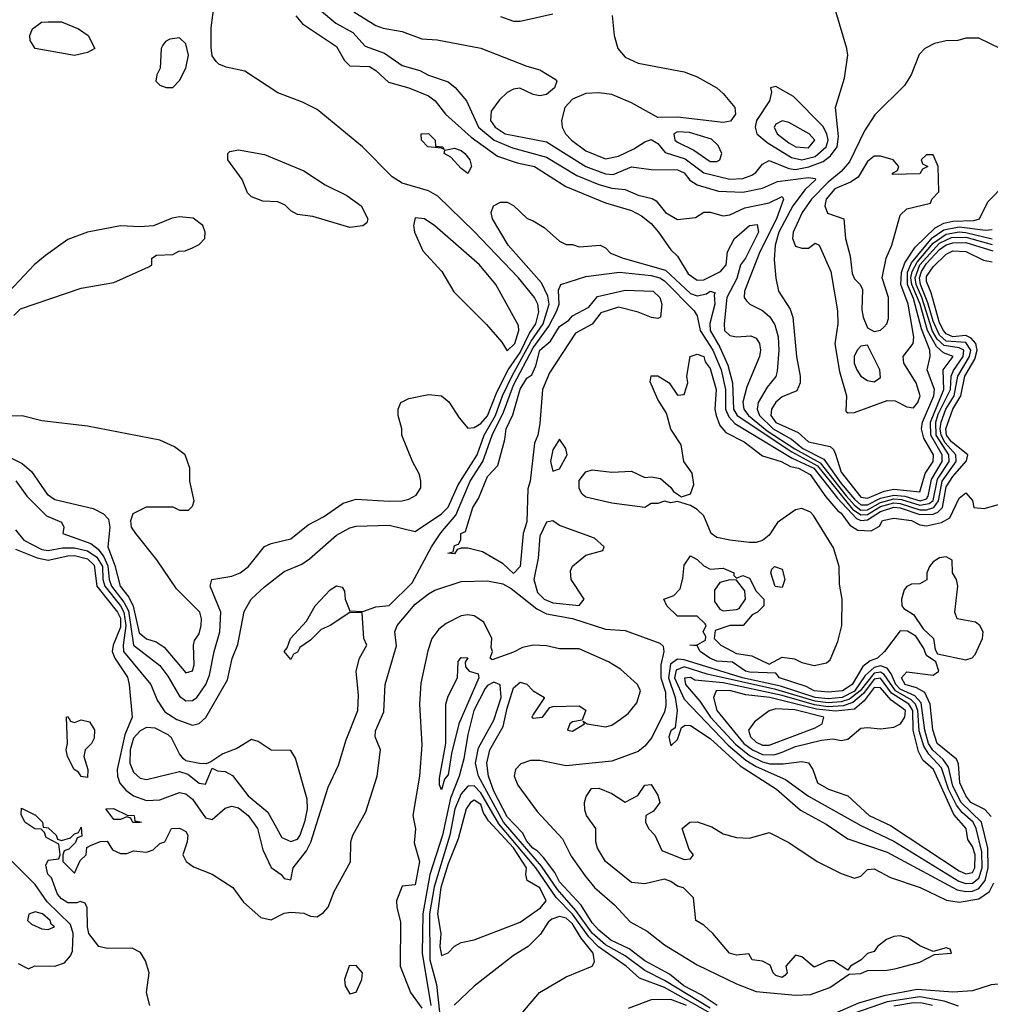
# Model space of a CAD drawing. Header units: inches. Extents: x 2380053 to 2584298, y 380219 to 546618.
# Tile 591 of 656: x 2514943 to 2517905, y 475754 to 478758. Entities that reach past the tile are written whole.
import ezdxf

# ---------------------------------------------------------------- set-up
doc = ezdxf.new("R2010")
doc.units = ezdxf.units.IN
doc.header["$MEASUREMENT"] = 0
doc.layers.add('C5417', color=7, linetype='Continuous')

msp = doc.modelspace()

# ---------------------------------------------------------------- linework, layer by layer
at = {"layer": 'C5417', "color": 2}
for points, elevation in [([(2514930.9, 477350.9), (2514964.5, 477304.5), (2515024, 477244), (2515070, 477224.7), (2515077.3, 477210), (2515074.8, 477190), (2515159.4, 477159.4), (2515182.5, 477142.5), (2515199.6, 477119.6), (2515211.9, 477091.9), (2515215.9, 477050), (2515223.3, 477030), (2515260.9, 476980.9), (2515274.7, 476954.8), (2515289.5, 476849.5), (2515370, 476787.2), (2515395.2, 476755.2), (2515430, 476694.4), (2515450, 476679.5), (2515470, 476680.3), (2515482.9, 476690), (2515510.9, 476730), (2515522.2, 476757.8), (2515536, 476830), (2515553.7, 476890), (2515556.4, 476950), (2515523.7, 477030), (2515528.7, 477050), (2515590, 477060.3), (2515616, 477070), (2515640.7, 477090), (2515689.7, 477150.3), (2515710, 477160.3), (2515770, 477174), (2515823.1, 477216.9), (2515870, 477241.3), (2515930, 477282.4), (2515970, 477295.5), (2516070, 477288.8), (2516110, 477290.4), (2516130, 477294.9), (2516152.7, 477307.3), (2516166.6, 477330), (2516166.6, 477350), (2516162.7, 477370), (2516141.2, 477410), (2516109, 477490), (2516108.7, 477510), (2516098, 477550), (2516098, 477570), (2516106, 477590), (2516130, 477602), (2516190, 477614.8), (2516230, 477610.6), (2516252.3, 477592.3), (2516283.4, 477543.4), (2516310, 477511.3), (2516330, 477513.4), (2516350, 477525.7), (2516370, 477549.1), (2516398.8, 477621.2), (2516433.2, 477690), (2516470, 477742.7), (2516498.3, 477801.7), (2516517.4, 477830), (2516527, 477867), (2516524.2, 477890), (2516513.7, 477910), (2516464.7, 477970), (2516330, 478111.6), (2516219.1, 478219.1), (2516190, 478235.6), (2516110, 478259.6), (2516078.9, 478278.9), (2515989.2, 478370), (2515850, 478483.6), (2515806.2, 478506.2), (2515730, 478534.5), (2515630, 478600.9), (2515572.9, 478612.9), (2515550, 478622), (2515542, 478630), (2515530, 478648), (2515526.8, 478673.2), (2515526.8, 478733.2), (2515537.2, 478810)], 14), ([(2516751.1, 478771.1), (2516757.3, 478710), (2516767.7, 478670), (2516790, 478644), (2516830, 478625.5), (2516970, 478598.8), (2517010, 478584), (2517070, 478550.4), (2517090, 478533), (2517124.9, 478490), (2517127.3, 478470), (2517112, 478448), (2517090, 478444.2), (2516950, 478460.9), (2516890, 478459.7), (2516810, 478504.5), (2516750, 478529.4), (2516710, 478535.1), (2516670, 478532.8), (2516630, 478515.1), (2516606.7, 478490), (2516596.4, 478450), (2516598.4, 478430), (2516608.4, 478410), (2516626.4, 478390), (2516670, 478357.4), (2516730, 478333.1), (2516770, 478341.7), (2516816.5, 478363.5), (2516850, 478385.3), (2516870, 478392), (2516890, 478380.4), (2516912.8, 478352.8), (2516973.6, 478333.6), (2517030, 478291.2), (2517110, 478271.5), (2517150, 478273.8), (2517176.6, 478283.4), (2517188.7, 478291.3), (2517210, 478317.3), (2517230, 478328.2), (2517290, 478303.5), (2517310, 478300.9), (2517351.4, 478308.6), (2517394.8, 478325.2), (2517417.3, 478342.7), (2517437.6, 478370), (2517441.8, 478401.8), (2517432.7, 478490), (2517460.1, 478579.9), (2517469.6, 478650), (2517467.3, 478670), (2517421.7, 478821.7)], 26), ([(2515863.7, 478783.7), (2515907, 478747), (2515959.1, 478719.1), (2515997.1, 478677.1), (2516055.6, 478655.6), (2516110, 478618.4), (2516163.4, 478603.4), (2516190, 478588.5), (2516250, 478568.5), (2516271.4, 478551.4), (2516306, 478510), (2516343.2, 478430), (2516390.7, 478390.7), (2516446.8, 478366.8), (2516550, 478338.6), (2516642.8, 478282.8), (2516710, 478255.2), (2516750, 478244.2), (2516790, 478239.5), (2516830, 478222.6), (2516872.5, 478212.5), (2516884.9, 478204.9), (2516913.4, 478170), (2516950, 478148.2), (2517005.2, 478154.8), (2517030, 478170.8), (2517050, 478170.7), (2517090, 478159.1), (2517110, 478163), (2517156, 478184), (2517230, 478199.6), (2517270, 478218.8), (2517273.7, 478210), (2517252.5, 478150), (2517201, 478050), (2517154.9, 477930), (2517154, 477910), (2517160.4, 477900.4), (2517170.5, 477890.5), (2517210, 477870.6), (2517231.5, 477851.5), (2517246.9, 477826.9), (2517257.3, 477790), (2517259.6, 477750), (2517254.8, 477685.2), (2517250.2, 477669.8), (2517223.7, 477636.3), (2517196.5, 477590), (2517193.2, 477570), (2517200.2, 477550), (2517241.6, 477510), (2517297.9, 477477.9), (2517332.2, 477450), (2517397.1, 477417.1), (2517450, 477343.1), (2517490, 477294.6), (2517510, 477277.5), (2517530, 477277.3), (2517570, 477298.5), (2517610, 477307.7), (2517644.1, 477304.1), (2517690.2, 477289.8), (2517710, 477296.3), (2517715.6, 477304.4), (2517725.1, 477354.9), (2517758, 477410), (2517757.6, 477430), (2517723.7, 477490), (2517721.8, 477530), (2517762.6, 477630), (2517760.4, 477690), (2517790.9, 477730), (2517762, 477742), (2517741, 477761), (2517713.4, 477810), (2517690.2, 477890.2), (2517664.9, 477950), (2517662.3, 477970), (2517666.5, 477990), (2517681.4, 478018.6), (2517730, 478075.7), (2517770, 478103.8), (2517810, 478110.5), (2517830, 478109), (2517910, 478089.6)], 18), ([(2515962, 478782), (2516030, 478740.5), (2516052.2, 478732.2), (2516110, 478722), (2516170, 478699.3), (2516216.4, 478696.4), (2516350, 478670.7), (2516490, 478616), (2516530, 478604.7), (2516576.9, 478576.9), (2516582, 478570), (2516574.8, 478550), (2516550, 478529.3), (2516530, 478526), (2516510, 478529.3), (2516469.1, 478549.1), (2516450, 478546), (2516430, 478536), (2516406.6, 478513.4), (2516381.6, 478478.4), (2516379.6, 478450), (2516393.7, 478430), (2516423.8, 478410), (2516550, 478385.2), (2516670, 478310.2), (2516730, 478288.2), (2516754.1, 478285.9), (2516810, 478308.7), (2516870, 478301.1), (2516950, 478300.2), (2516970, 478290.3), (2516988.2, 478268.2), (2517010, 478254.3), (2517075.2, 478235.2), (2517150, 478231.3), (2517210, 478243.6), (2517255.5, 478264.4), (2517350, 478276.9), (2517370, 478273), (2517370.9, 478269.1), (2517339.7, 478240.3), (2517302.2, 478190), (2517259.7, 478110), (2517248.1, 478070), (2517245.3, 478025.3), (2517250.6, 477969.4), (2517258.4, 477930), (2517294.4, 477874.4), (2517302.4, 477850), (2517313.4, 477730), (2517324.9, 477670), (2517324, 477650), (2517314, 477626), (2517270, 477607.6), (2517250, 477591.5), (2517236.9, 477570), (2517235.3, 477550), (2517250, 477528.8), (2517318.3, 477498.3), (2517350, 477470.5), (2517416.1, 477456.1), (2517426.6, 477446.6), (2517432.7, 477432.7), (2517450, 477377.1), (2517510, 477301.5), (2517530, 477298.2), (2517580.5, 477319.5), (2517610, 477325.3), (2517690, 477317), (2517706.4, 477373.6), (2517730.6, 477410), (2517731.3, 477430), (2517701.7, 477481.7), (2517694.8, 477510), (2517697.8, 477530), (2517731.9, 477610), (2517734, 477630), (2517712.1, 477690), (2517721.1, 477730), (2517720.3, 477750), (2517694.6, 477814.6), (2517670, 477907.6), (2517651.6, 477950), (2517652.5, 477987.5), (2517664.1, 478015.9), (2517727.4, 478092.6), (2517763.2, 478116.8), (2517810, 478125.5), (2517890, 478115.9), (2517910, 478118)], 22), ([(2516410, 478767.3), (2516450, 478753.4), (2516470, 478753.4), (2516570, 478776)], 26), ([(2515784.9, 478770), (2515805.3, 478745.3), (2515910, 478676.3), (2515934, 478634), (2515950, 478617.3), (2516010, 478615.3), (2516030, 478603), (2516067.8, 478567.7), (2516130, 478550.3), (2516190, 478526), (2516210.6, 478510), (2516242, 478470), (2516320, 478400), (2516401.1, 478341.1), (2516461.2, 478321.2), (2516514, 478310), (2516609, 478249), (2516730, 478199.5), (2516810, 478175.6), (2516840, 478160), (2516870, 478135.8), (2516892.4, 478110), (2516930, 478056), (2516950, 478036), (2516982.7, 477982.7), (2517010, 477963.1), (2517030, 477964.4), (2517081.3, 477990), (2517098.7, 478010), (2517102.7, 478050), (2517124, 478090), (2517170, 478130.3), (2517193.6, 478133.6), (2517196.9, 478110), (2517157.6, 478030), (2517142, 478010), (2517131.3, 477968.7), (2517101, 477910), (2517092.7, 477830), (2517094, 477810), (2517110, 477794), (2517130, 477790.6), (2517173.5, 477793.5), (2517190, 477786.8), (2517200.5, 477770), (2517203.8, 477750), (2517200.5, 477730), (2517161.8, 477638.2), (2517149.4, 477590.6), (2517153, 477570), (2517166.7, 477550), (2517224, 477504), (2517308.4, 477448.4), (2517385.8, 477405.8), (2517465.1, 477305.1), (2517490, 477276.5), (2517510, 477261.5), (2517530, 477262.1), (2517570, 477285.2), (2517610, 477295.9), (2517633.8, 477293.8), (2517690, 477276.4), (2517718.4, 477281.6), (2517730, 477291.5), (2517743.5, 477356.5), (2517778.9, 477410), (2517777.9, 477430), (2517739.7, 477490), (2517738.8, 477530), (2517746, 477554), (2517783.2, 477630), (2517785.8, 477670), (2517792.2, 477687.8), (2517822.3, 477730), (2517823.5, 477750), (2517810, 477757.2), (2517763.8, 477763.8), (2517742.9, 477782.9), (2517728, 477808), (2517695.7, 477910), (2517678, 477950), (2517675.2, 477970), (2517690, 478010.1), (2517750, 478076.2), (2517786.5, 478093.5), (2517830, 478094.7), (2517910, 478071.9)], 14), ([(2517970, 478653.2), (2517870, 478702), (2517830, 478702), (2517805.4, 478694.6), (2517770, 478694), (2517734.4, 478685.6), (2517704.7, 478670), (2517687.9, 478652.1), (2517662.8, 478590), (2517642.5, 478557.5), (2517552.5, 478467.5), (2517520.6, 478419.4), (2517475.2, 478324.8), (2517450, 478295.1), (2517410, 478262), (2517359.1, 478210), (2517330.3, 478170), (2517303.1, 478110), (2517301.3, 478090), (2517310, 478067.3), (2517330, 478060.7), (2517350, 478061), (2517370, 478076), (2517382, 478070), (2517418.4, 477990), (2517438.4, 477870), (2517439.1, 477830), (2517430.5, 477769.5), (2517444.6, 477684.6), (2517465.5, 477610), (2517463.5, 477563.5), (2517470, 477558), (2517490, 477559.1), (2517590, 477596.5), (2517614.7, 477594.7), (2517650, 477576.3), (2517670, 477574), (2517683.7, 477590), (2517691.1, 477610), (2517678.7, 477650), (2517640.9, 477710), (2517639, 477730), (2517669.5, 477770), (2517671, 477789), (2517653.9, 477890), (2517632, 477950), (2517633.4, 477986.6), (2517644.3, 478015.7), (2517675.9, 478064.1), (2517736.7, 478123.3), (2517763.2, 478136.8), (2517790, 478143.4), (2517854.7, 478145.3), (2517871.8, 478150), (2517897.7, 478202.3), (2517950, 478256.3)], 26), ([(2514930, 477201.6), (2514955.8, 477170), (2515010, 477141.7), (2515030, 477138.3), (2515073.3, 477146.7), (2515110, 477146.9), (2515150, 477137.7), (2515178, 477118), (2515195.2, 477090), (2515196.3, 477050), (2515202.2, 477030), (2515250, 476970.1), (2515260.6, 476950), (2515266.6, 476910), (2515258, 476850), (2515259.7, 476830), (2515342.8, 476730), (2515362, 476682), (2515386, 476646), (2515422.6, 476622.6), (2515470, 476606), (2515490, 476610.5), (2515511.2, 476628.8), (2515576.6, 476743.4), (2515591.5, 476808.5), (2515608.2, 476851.8), (2515627.7, 476952.3), (2515649, 476990), (2515690, 477027.3), (2515750, 477074.8), (2515803.2, 477096.8), (2515827.3, 477112.7), (2515910, 477184.9), (2515950, 477207.7), (2515970, 477213), (2516070, 477215.5), (2516150, 477196), (2516230, 477250.4), (2516250, 477270.5), (2516280.9, 477339.1), (2516339.2, 477430), (2516360.5, 477490), (2516394.7, 477550), (2516416.1, 477610), (2516446.1, 477673.9), (2516503.2, 477776.8), (2516539.9, 477830), (2516558.4, 477890), (2516554.7, 477914.7), (2516534.7, 477954.7), (2516433.3, 478070), (2516386, 478150), (2516381.2, 478170), (2516389, 478190), (2516410, 478201), (2516430, 478201), (2516450, 478191.3), (2516491.1, 478151.1), (2516510, 478144.7), (2516543.5, 478123.5), (2516590, 478082), (2516610, 478072), (2516630, 478072), (2516650, 478064.7), (2516714, 478070), (2516730, 478062), (2516745.5, 478045.5), (2516784.7, 478030), (2516913.8, 477993.8), (2516990, 477922.6), (2517010, 477915.5), (2517038.8, 477921.2), (2517050, 477930.2), (2517064.7, 477924.7), (2517061.6, 477918.4), (2517064.4, 477890), (2517048.8, 477831.2), (2517049.4, 477810), (2517079.1, 477759.1), (2517103.6, 477703.6), (2517117.7, 477650), (2517121.4, 477570), (2517132.7, 477550), (2517299, 477439), (2517377.1, 477397.1), (2517484.7, 477264.7), (2517510, 477246.8), (2517530, 477248), (2517570, 477273.1), (2517610, 477283.7), (2517630, 477282.1), (2517690, 477262.8), (2517710, 477262.3), (2517732.5, 477270), (2517746.2, 477290), (2517757.8, 477350), (2517800.5, 477410), (2517799.9, 477430), (2517767.2, 477467.2), (2517754.7, 477490), (2517751.7, 477510), (2517754.7, 477530), (2517769.5, 477570), (2517794.2, 477610), (2517805.6, 477670), (2517841.2, 477730), (2517844.9, 477750), (2517830, 477772.9), (2517770, 477777.6), (2517750, 477795.9), (2517730, 477837.8), (2517714.2, 477894.2), (2517691.4, 477950), (2517688.3, 477970), (2517694.3, 477990), (2517710, 478014.4), (2517750, 478056.4), (2517770, 478071.4), (2517790, 478077.4), (2517830, 478077.8), (2517912.4, 478052.4)], 10), ([(2514924.7, 477855.3), (2514944.7, 477875.3), (2515130, 477938.8), (2515230, 477956), (2515336.4, 478003.6), (2515346, 478010), (2515346, 478030), (2515360.4, 478039.6), (2515410, 478042), (2515428.4, 478051.6), (2515447.3, 478052.7), (2515470, 478062), (2515490, 478072), (2515508, 478090), (2515508.7, 478110), (2515502, 478130), (2515472.1, 478152.1), (2515430, 478156), (2515407.9, 478152.1), (2515351, 478129), (2515310, 478126), (2515250, 478129.3), (2515149.3, 478109.3), (2515090, 478087), (2515021.4, 478038.6), (2514987.3, 478010), (2514910.9, 477929.1)], 18), ([(2514930, 477142.4), (2514996.1, 477116.1), (2515030, 477109.1), (2515090, 477122.3), (2515110, 477122.7), (2515150, 477112.8), (2515170, 477093.6), (2515177.6, 477030), (2515241.3, 476950), (2515250, 476931.8), (2515250, 476904.5), (2515228, 476850), (2515225.2, 476830), (2515232.9, 476810), (2515272.1, 476752.1), (2515276.9, 476730), (2515285.8, 476630), (2515263.5, 476576.5), (2515239.7, 476470), (2515240.8, 476450), (2515248.5, 476428.5), (2515267.1, 476407.1), (2515290, 476390.2), (2515330, 476375.9), (2515370, 476377.7), (2515430, 476400.3), (2515450, 476396), (2515470, 476379.5), (2515510, 476323), (2515530, 476318), (2515570, 476352.7), (2515590, 476358.7), (2515610, 476353.1), (2515639.5, 476330), (2515668.9, 476290), (2515685.1, 476225.1), (2515710, 476170.8), (2515741, 476150), (2515750, 476138), (2515770, 476134), (2515777, 476170), (2515817.5, 476222.6), (2515831.3, 476248.7), (2515883.6, 476416.4), (2515916, 476484), (2515939, 476561), (2515974.7, 476650), (2515977, 476697), (2515969.4, 476770), (2515979.3, 476810), (2516002, 476850), (2515993.2, 476870), (2515988, 476948), (2515950, 476949), (2515890.4, 476909.6), (2515862.5, 476897.5), (2515830, 476865.2), (2515798, 476842), (2515790, 476828.7), (2515778, 476822), (2515770, 476806), (2515749.3, 476830.7), (2515759, 476841), (2515769, 476870), (2515817.5, 476922.5), (2515844.5, 476970), (2515890, 477018), (2515910, 477030.6), (2515926.4, 477026.4), (2515934.4, 477014.4), (2515936, 476990), (2515950, 476954), (2515990, 476952), (2516030, 476966.8), (2516070, 476971), (2516140.4, 477039.6), (2516199.8, 477150), (2516228.1, 477191.9), (2516273.6, 477246.4), (2516317.7, 477350), (2516355.6, 477410), (2516384.6, 477490), (2516419.4, 477560.6), (2516450, 477642.8), (2516510, 477757.1), (2516557.2, 477822.8), (2516581.8, 477870), (2516589, 477890), (2516586.8, 477933.2), (2516594.5, 477950), (2516670, 477974.6), (2516772.7, 477987.3), (2516870, 477978), (2516896, 477970), (2516910, 477961.1), (2517001.3, 477870), (2517010, 477854), (2517018.9, 477810), (2517058.3, 477750), (2517083.5, 477690), (2517096.2, 477630), (2517096.8, 477570), (2517106.3, 477546.3), (2517125.5, 477525.5), (2517300.5, 477420.5), (2517365.9, 477390), (2517438.4, 477298.4), (2517496.2, 477236.2), (2517510, 477230.5), (2517530, 477231.7), (2517570, 477257.8), (2517610, 477271), (2517630, 477269), (2517690, 477248.4), (2517730.4, 477249.6), (2517744.6, 477255.4), (2517758.8, 477270), (2517770, 477332.7), (2517790, 477363.8), (2517831.6, 477411.6), (2517836.3, 477430), (2517786.4, 477470), (2517771.3, 477490), (2517769, 477510), (2517789.9, 477570), (2517815.2, 477610), (2517827.1, 477670), (2517857.8, 477722.2), (2517864.4, 477750), (2517860.2, 477770), (2517846.8, 477786.8), (2517830, 477794.5), (2517790, 477790.7), (2517770, 477799.4), (2517762.1, 477810), (2517750, 477833), (2517724.3, 477924.3), (2517710, 477959), (2517710, 477974.4), (2517730, 478004.2), (2517770, 478042.7), (2517790, 478052.4), (2517830, 478051), (2517884.2, 478024.2), (2517910, 478019.5)], 6), ([(2517906.9, 476326.9), (2517888.3, 476348.3), (2517845.3, 476370), (2517830, 476389.7), (2517811.6, 476430), (2517807.9, 476487.9), (2517801.4, 476501.4), (2517742.8, 476550), (2517729, 476591), (2517721.4, 476670), (2517704.8, 476704.8), (2517679.7, 476719.7), (2517645.1, 476730), (2517634, 476750), (2517650, 476768), (2517730, 476758), (2517748, 476770), (2517739, 476799), (2517710, 476818), (2517701.2, 476841.2), (2517677, 476877), (2517652.5, 476892.5), (2517630, 476893.2), (2517582, 476830), (2517560.5, 476810), (2517537.8, 476802.2), (2517515.6, 476784.4), (2517483.6, 476730), (2517453.7, 476710), (2517410, 476706), (2517367.3, 476710), (2517343.1, 476723.1), (2517261.2, 476750), (2517250, 476764), (2517170, 476767.1), (2517158, 476770), (2517118, 476798), (2517070, 476801.3), (2517049.3, 476810), (2517019, 476830), (2517010, 476848), (2516988, 476850), (2517010, 476851), (2517035.3, 476864.7), (2517036.4, 476876.4), (2517028.7, 476890), (2517038, 476910), (2517034.6, 476914.6), (2517010, 476938), (2516950, 476938), (2516918, 476970), (2516908, 476990), (2516939.3, 477000.7), (2516958.6, 477021.4), (2516966.8, 477053.2), (2516970, 477094), (2516990, 477122), (2517010, 477111.3), (2517030, 477091.3), (2517050, 477082), (2517090, 477084.7), (2517122, 477070), (2517122, 477062), (2517130, 477054), (2517150, 477062), (2517170, 477054), (2517190, 477014), (2517214, 476990), (2517214, 476970), (2517194, 476950), (2517178, 476942), (2517150.7, 476909.3), (2517110, 476909.3), (2517065.4, 476894.6), (2517062, 476870), (2517082, 476850), (2517130, 476824.7), (2517177.1, 476817.1), (2517230, 476791.3), (2517270, 476813.4), (2517307.5, 476807.5), (2517330, 476796.3), (2517367.7, 476787.7), (2517404.5, 476795.5), (2517415.6, 476804.4), (2517439.1, 476860.9), (2517451.8, 476910), (2517452.3, 476990), (2517444.5, 477035.5), (2517443.7, 477090), (2517426.6, 477146.6), (2517365.1, 477245.1), (2517355.9, 477255.9), (2517330, 477266.6), (2517310, 477262.7), (2517255.8, 477224.2), (2517230, 477185.2), (2517210, 477169.3), (2517190, 477162.7), (2517170, 477162.7), (2517110, 477169.6), (2517070, 477178.4), (2517052.7, 477190), (2517030, 477244), (2517010, 477264), (2516990, 477275.3), (2516950, 477288), (2516930, 477284), (2516910, 477288.7), (2516890, 477282), (2516870, 477282), (2516850, 477269.2), (2516750, 477282.7), (2516670, 477301.2), (2516659, 477310), (2516650, 477328), (2516650, 477352), (2516670, 477378), (2516690, 477384.7), (2516750, 477377.3), (2516810, 477381), (2516850, 477361), (2516870, 477362.8), (2516898, 477358), (2516930, 477331), (2516938, 477318), (2516962, 477302), (2516990, 477311.3), (2517000.2, 477339.8), (2516994.5, 477374.5), (2516969.3, 477410), (2516961.2, 477461.2), (2516930, 477508.7), (2516917, 477557), (2516890, 477599), (2516866.6, 477653.4), (2516870, 477671.3), (2516890, 477671), (2516924.7, 477650), (2516950, 477612), (2516970, 477614), (2516982, 477650), (2516979, 477670), (2516989.3, 477730.7), (2517010, 477738), (2517030, 477730.6), (2517034.6, 477714.6), (2517050, 477694), (2517068.2, 477630), (2517063.8, 477570), (2517068, 477550), (2517079.5, 477519.5), (2517098, 477498), (2517154, 477470), (2517210, 477427.3), (2517266, 477410), (2517294.9, 477394.9), (2517319.1, 477390), (2517355.3, 477370), (2517402.6, 477302.6), (2517439.3, 477259.3), (2517450, 477252.7), (2517475.8, 477215.8), (2517500.8, 477200.8), (2517541.2, 477198.8), (2517566.9, 477213.1), (2517575.3, 477230), (2517610, 477237.3), (2517664.7, 477230), (2517690, 477216.4), (2517710, 477213.4), (2517756, 477224), (2517781.7, 477238.3), (2517810, 477298), (2517830, 477314), (2517850.9, 477290.9), (2517854, 477270), (2517886.4, 477266.4), (2517930, 477278.8)], 2), ([(2514910, 477424.4), (2514950, 477404.4), (2514979.1, 477379.1), (2515026.7, 477310), (2515050, 477294), (2515166.4, 477266.4), (2515198, 477250), (2515214, 477234), (2515217.3, 477210), (2515211.8, 477150), (2515233.1, 477093.1), (2515249.4, 477030), (2515275.9, 476995.9), (2515288.9, 476968.9), (2515306.9, 476886.9), (2515330, 476868.9), (2515359.6, 476859.6), (2515383.4, 476843.4), (2515450, 476764.9), (2515470, 476771.3), (2515475.6, 476790), (2515472.7, 476850), (2515476, 476864), (2515490, 476884.7), (2515497, 476910), (2515498, 476930), (2515492, 476950), (2515421.6, 477021.6), (2515360.9, 477110), (2515297.2, 477190), (2515284, 477210), (2515282, 477230), (2515288.9, 477251.1), (2515330, 477272), (2515410, 477272), (2515430, 477262), (2515458, 477262), (2515470, 477274), (2515475.3, 477290), (2515462, 477350), (2515462, 477390), (2515448, 477430), (2515414.8, 477454.8), (2515370, 477475.1), (2515150, 477518), (2515010, 477534), (2514950, 477549), (2514890, 477548.7)], 18), ([(2515339.5, 475750), (2515329.6, 475790), (2515338, 475850), (2515326.6, 475886.6), (2515311.6, 475911.6), (2515285.6, 475925.6), (2515210, 475923.7), (2515184, 475930), (2515154, 475970), (2515149.6, 475990.4), (2515148.7, 476048.7), (2515142, 476062), (2515127.3, 476067.3), (2515116.9, 476063.1), (2515090, 476063.7), (2515070, 476076), (2515058, 476090), (2515039.5, 476139.5), (2515028.9, 476151.1), (2515022, 476178), (2515030, 476194), (2515062, 476198), (2515066, 476210), (2515062, 476242), (2515023.1, 476263.1), (2515018, 476278), (2515008.4, 476288.4), (2514989.3, 476289.3), (2514958, 476310), (2514947.3, 476332.7), (2514948, 476352), (2514991, 476331), (2515012, 476310), (2515014, 476294), (2515030, 476292), (2515054, 476270), (2515058, 476258), (2515070, 476254), (2515098, 476262), (2515110, 476274), (2515122, 476278), (2515130, 476294), (2515132.7, 476267.3), (2515118, 476262), (2515112.7, 476247.3), (2515092.7, 476227.3), (2515078, 476222), (2515074, 476210), (2515074, 476190), (2515110, 476154), (2515127.3, 476192.7), (2515146, 476210), (2515147.3, 476232.7), (2515160.4, 476239.6), (2515188.9, 476251.1), (2515210, 476252), (2515225.4, 476225.4), (2515250, 476214), (2515270, 476214), (2515290, 476222), (2515330, 476218), (2515350, 476224.7), (2515370, 476244.7), (2515386, 476250), (2515406, 476290), (2515430, 476290.8), (2515450, 476281), (2515455.5, 476270), (2515454, 476250), (2515441, 476210), (2515451, 476190), (2515473.2, 476173.2), (2515530, 476150.5), (2515593.4, 476110), (2515626, 476066), (2515678.3, 476018.3), (2515710, 476011.8), (2515750, 476032), (2515770, 476035.3), (2515810, 476032.4), (2515830, 476023), (2515850, 476020.7), (2515870, 476034), (2515883.7, 476050), (2515902, 476098), (2515951.9, 476188.1), (2515953.2, 476250), (2515959.3, 476270), (2515999.3, 476340.7), (2516034, 476450), (2516043.7, 476530), (2516028, 476570), (2516028.7, 476588.7), (2516053.8, 476646.2), (2516058, 476730), (2516092.3, 476847.7), (2516088, 476890), (2516095.1, 476910), (2516150, 476974.9), (2516190, 477006.7), (2516210, 477017), (2516290, 477043.8), (2516370, 477046.4), (2516417.1, 477037.1), (2516442.8, 477022.8), (2516520.5, 476960.5), (2516550, 476944.9), (2516630, 476931.2), (2516730, 476898.9), (2516790, 476894.6), (2516896.2, 476856.2), (2516906.6, 476846.6), (2516908.8, 476830), (2516898.9, 476790), (2516899, 476750), (2516913.4, 476706.6), (2516914.6, 476665.4), (2516910, 476646.6), (2516872.2, 476567.8), (2516850, 476541.3), (2516830, 476525.6), (2516750, 476495.8), (2516610, 476481.1), (2516530, 476497.7), (2516502, 476498), (2516472.3, 476487.7), (2516455.3, 476470), (2516451.6, 476450), (2516462.4, 476422.4), (2516522, 476342), (2516598.9, 476258.9), (2516625.7, 476205.7), (2516666.9, 476146.9), (2516697.1, 476110), (2516757.5, 476057.5), (2516805.4, 476005.4), (2516857.4, 475977.4), (2516910, 475934.9), (2517010, 475874), (2517130, 475816.4), (2517190, 475792.7), (2517310, 475781.6), (2517356.3, 475783.7), (2517415.1, 475804.9), (2517474, 475846), (2517510, 475847.7), (2517530, 475857.3), (2517590, 475858), (2517617.2, 475862.8), (2517690, 475882), (2517734, 475906), (2517786, 475910), (2517782, 475922), (2517770, 475926), (2517730, 475915.3), (2517690, 475932.7), (2517655.3, 475955.3), (2517630, 475962.4), (2517610, 475960.7), (2517588.3, 475951.7), (2517561, 475930), (2517550, 475915.3), (2517530, 475908.7), (2517510.7, 475889.3), (2517478, 475870), (2517470, 475858), (2517426, 475886), (2517410, 475886.6), (2517366.8, 475866.8), (2517330, 475899), (2517310, 475904), (2517281, 475870), (2517284.7, 475850), (2517278, 475842), (2517270, 475835.3), (2517250, 475842), (2517242, 475850), (2517233.2, 475873.2), (2517210, 475885.2), (2517178, 475890), (2517168, 475908), (2517130, 475904), (2517108.7, 475910), (2517058, 475970), (2517030, 475995.3), (2517006, 476010), (2516999, 476079), (2516968.9, 476108.9), (2516950, 476114), (2516930, 476128.7), (2516910, 476135.3), (2516850, 476121.2), (2516810, 476126), (2516730, 476189.2), (2516706, 476230), (2516701.2, 476250), (2516701.2, 476290), (2516672.7, 476330), (2516667.2, 476347.2), (2516666.6, 476370), (2516671.9, 476388.1), (2516687.6, 476412.4), (2516710, 476413), (2516750, 476397.3), (2516790, 476371), (2516829.2, 476390.8), (2516850, 476422), (2516870, 476424.7), (2516890, 476392), (2516896, 476370), (2516876.9, 476343.1), (2516854, 476330), (2516852, 476310), (2516862, 476290), (2516881, 476270), (2516902.8, 476222.8), (2516970, 476196), (2516990, 476198), (2516999, 476210), (2516986, 476226), (2516964, 476290), (2516988, 476310), (2517010, 476310.6), (2517055.3, 476295.3), (2517090, 476274), (2517130, 476262.8), (2517170, 476261), (2517230, 476278), (2517290, 476247.3), (2517376, 476190), (2517450, 476153.4), (2517490, 476138.8), (2517510, 476144.7), (2517530, 476164.7), (2517550, 476166.8), (2517600.5, 476140.5), (2517691, 476110), (2517771.3, 476071.3), (2517810, 476065.7), (2517870, 476075.9), (2517901.8, 476098.2), (2517915.9, 476124.1)], 2), ([(2517071.6, 475750), (2517022.6, 475782.6), (2516969.8, 475810), (2516925.5, 475845.5), (2516850, 475886.3), (2516802.9, 475922.9), (2516747.2, 475950), (2516710, 475980.4), (2516690, 476002.7), (2516656.1, 476056.1), (2516590, 476128), (2516576.3, 476156.3), (2516541.7, 476201.7), (2516522.3, 476222.3), (2516508.5, 476230), (2516490, 476251.3), (2516477.4, 476277.4), (2516430, 476326.2), (2516390, 476404), (2516373.1, 476450), (2516368.1, 476490), (2516377.6, 476530), (2516418.5, 476601.5), (2516430, 476657.3), (2516450, 476719.1), (2516470, 476737.1), (2516490, 476730.7), (2516510, 476710.8), (2516544.7, 476690), (2516510, 476638), (2516506, 476630), (2516510, 476626.8), (2516538, 476630), (2516560.9, 476659.1), (2516570, 476662.8), (2516650, 476664.7), (2516670, 476651.3), (2516659.6, 476620.4), (2516630, 476615.3), (2516622, 476610), (2516614, 476590), (2516630, 476587.7), (2516666, 476610), (2516662, 476618), (2516674, 476610), (2516730, 476600.4), (2516750, 476606), (2516776.4, 476623.6), (2516799.3, 476640.7), (2516826.3, 476673.7), (2516836.9, 476710), (2516828.3, 476730), (2516776.1, 476776.1), (2516739.2, 476799.2), (2516650, 476838.7), (2516590, 476838), (2516550, 476847.6), (2516510, 476849.8), (2516477.3, 476842.7), (2516450, 476828.2), (2516384.7, 476804.7), (2516378, 476810), (2516386, 476830), (2516382, 476842), (2516384, 476870), (2516359.3, 476919.3), (2516330, 476939.5), (2516310, 476942.4), (2516290, 476939.6), (2516244.4, 476915.6), (2516221.6, 476898.4), (2516200.3, 476870), (2516187.8, 476832.2), (2516166.5, 476733.5), (2516163.2, 476670), (2516170, 476546), (2516163.2, 476450), (2516142, 476330), (2516150.9, 476289.1), (2516146.4, 476246.4), (2516162.8, 476190), (2516150, 476118), (2516110, 476114), (2516093, 476070), (2516093.4, 476050), (2516104.4, 476004.4), (2516103.8, 475870), (2516135.5, 475790), (2516170, 475741.6)], 2), ([(2517050, 475742.1), (2516910, 475826.7), (2516850, 475856.7), (2516790, 475901.4), (2516730, 475935), (2516690, 475971.2), (2516640.3, 476040.3), (2516584.1, 476104.1), (2516535.4, 476175.4), (2516419.2, 476310), (2516342.4, 476450), (2516334, 476490), (2516343.3, 476536.7), (2516390, 476621.3), (2516412.4, 476690), (2516408.7, 476728.7), (2516390, 476736.5), (2516370, 476726.2), (2516362.7, 476717.3), (2516328.8, 476650), (2516310, 476577.2), (2516297.6, 476502.4), (2516283.5, 476450), (2516257.3, 476382.7), (2516233.3, 476270), (2516194.8, 476150), (2516173.1, 476030), (2516171.2, 475910), (2516197.2, 475750)], 6), ([(2517060.8, 475720.8), (2516910, 475804.7), (2516833.9, 475833.9), (2516793.1, 475870), (2516709.2, 475929.1), (2516679.5, 475959.5), (2516630, 476028.6), (2516579.9, 476079.9), (2516517.7, 476170), (2516404.4, 476304.4), (2516350, 476399.5), (2516330, 476420.3), (2516310, 476419.1), (2516290, 476396.4), (2516270.8, 476350), (2516255.6, 476270), (2516207.3, 476112.7), (2516193.3, 476030), (2516194.4, 475890), (2516214.6, 475814.6), (2516224, 475730)], 10), ([(2514938, 475878), (2514970, 475862), (2514988.7, 475871.3), (2515050, 475870.7), (2515079.5, 475880.5), (2515098, 475902), (2515103.6, 475916.4), (2515105.5, 475970), (2515097.6, 475997.6), (2515026.2, 476066.2), (2514990, 476119.1), (2514914.9, 476194.9)], 6), ([(2516478, 475730), (2516529.3, 475790), (2516610, 475837.3), (2516689.4, 475870.6), (2516696.9, 475883.1), (2516693.1, 475910), (2516655.8, 475955.8), (2516630, 475999.3), (2516610, 476017.1), (2516590, 476022), (2516566.2, 476013.8), (2516555.8, 476004.2), (2516531.8, 475968.2), (2516494.8, 475930), (2516450, 475902.9), (2516330, 475809.5), (2516269, 475751)], 14), ([(2518329.6, 475750), (2518329.6, 475770), (2518321.7, 475781.7), (2518296.6, 475796.6), (2518262.9, 475802.9), (2518130, 475812.4), (2518030, 475805.3), (2517930, 475815.1), (2517906.9, 475813.1), (2517850, 475795.4), (2517790, 475791.1), (2517681.2, 475798.8), (2517579.8, 475780.2), (2517502.5, 475757.5), (2517430, 475725.9)], 2), ([(2516977.2, 475750), (2516930, 475768.7), (2516870, 475767.3), (2516799.1, 475740.9)], 14), ([(2517807.9, 475747.9), (2517763.5, 475763.5), (2517690, 475776.4), (2517590, 475760.9), (2517490, 475726.5)], 6), ([(2517728, 475750), (2517697.3, 475757.3), (2517670, 475758), (2517610, 475748.5)], 10)]:
    msp.add_lwpolyline(points, dxfattribs=dict(at, elevation=elevation))
for points, elevation in [([(2515110, 478649.2), (2514989.6, 478669.6), (2514974.6, 478694.6), (2514974, 478710), (2514982, 478730), (2515009.3, 478750.7), (2515030, 478751.3), (2515070, 478751), (2515122, 478730), (2515151.3, 478710), (2515172, 478670), (2515150, 478658)], 14), ([(2515430, 478702.7), (2515401.1, 478698.9), (2515388.1, 478691.9), (2515379.8, 478680.2), (2515374.8, 478670), (2515371, 478610), (2515361, 478590), (2515358, 478570), (2515370, 478558), (2515390, 478551.3), (2515410, 478551.3), (2515430, 478572), (2515449.2, 478610), (2515457.6, 478650), (2515450, 478684)], 18), ([(2517250, 478554), (2517234, 478550), (2517236.9, 478536.9), (2517230.7, 478510), (2517191.5, 478450), (2517187.4, 478430), (2517192, 478410), (2517223.5, 478383.5), (2517298, 478338), (2517330, 478330.9), (2517370, 478340.9), (2517404, 478370), (2517409.8, 478390), (2517406, 478410), (2517393.6, 478433.6), (2517304.1, 478524.1)], 30), ([(2517270, 478449.6), (2517250, 478439.3), (2517244.9, 478430), (2517254.4, 478410), (2517290, 478382.7), (2517311, 478370), (2517350, 478367.1), (2517369.6, 478390), (2517351.8, 478410), (2517290, 478444.7)], 34), ([(2516238, 478362), (2516230, 478366), (2516188, 478370), (2516168.7, 478390), (2516168, 478410), (2516190, 478410.8), (2516211, 478390), (2516212, 478372), (2516234, 478370)], 10), ([(2516950, 478415.4), (2516939.1, 478410), (2516942.4, 478390), (2516950, 478384.2), (2516999.6, 478359.6), (2517050, 478325.2), (2517070, 478325.7), (2517079.3, 478330), (2517085.6, 478350), (2517074, 478374), (2517053.6, 478393.6), (2516986.5, 478413.5)], 30), ([(2515950, 478124), (2515837.2, 478157.2), (2515790, 478164), (2515770, 478175.3), (2515752.5, 478192.5), (2515730, 478202), (2515684.7, 478204.7), (2515650, 478218), (2515638, 478230), (2515622, 478270), (2515578, 478330), (2515578, 478350), (2515584, 478356), (2515610, 478361), (2515690, 478346.8), (2515810, 478297.3), (2515874.6, 478254.6), (2515941.4, 478221.4), (2515984.7, 478190), (2516004.7, 478150), (2516002, 478138), (2515990, 478128.7)], 14), ([(2516310, 478289.2), (2516290, 478304), (2516258.9, 478338.9), (2516238, 478350), (2516240.4, 478359.6), (2516270, 478366), (2516290, 478359.1), (2516300.7, 478350), (2516316.3, 478330), (2516321, 478310)], 10), ([(2517730, 478346), (2517710, 478346), (2517694, 478330), (2517698, 478318), (2517714, 478310), (2517698, 478302), (2517690, 478288), (2517606, 478286), (2517606, 478290), (2517622, 478298), (2517626, 478310), (2517608, 478330), (2517570, 478341.2), (2517550, 478341.2), (2517530, 478325.2), (2517502, 478278), (2517478, 478262), (2517430, 478241.5), (2517403.6, 478210), (2517399.5, 478190), (2517407.8, 478167.8), (2517458, 478150), (2517462.4, 478090), (2517476.9, 478036.9), (2517483.6, 477983.6), (2517490, 477967.3), (2517507.3, 477950), (2517514.9, 477934.9), (2517512.5, 477872.5), (2517517.1, 477850), (2517530, 477818), (2517550, 477806.8), (2517570, 477810.8), (2517580.1, 477819.9), (2517589.2, 477830), (2517593.6, 477846.4), (2517594.3, 477910), (2517574.5, 477970), (2517587.3, 478030), (2517604.5, 478070), (2517630, 478162), (2517650, 478181), (2517722, 478198), (2517726, 478210), (2517747.3, 478232.7), (2517746, 478310)], 30), ([(2516150, 478153.2), (2516144, 478130), (2516147.7, 478110), (2516173.2, 478053.2), (2516231, 477990), (2516267.5, 477927.5), (2516367.5, 477827.5), (2516414, 477774), (2516430, 477747.7), (2516453.3, 477770), (2516466, 477810), (2516465.2, 477825.2), (2516396, 477950), (2516346, 478010), (2516210, 478129.3), (2516178, 478150)], 18), ([(2516890, 477846), (2516870.6, 477849.4), (2516830, 477866), (2516770, 477881.2), (2516716.3, 477863.7), (2516690, 477829.5), (2516638.8, 477801.2), (2516559.5, 477680.5), (2516538.4, 477630), (2516530, 477526), (2516524, 477490), (2516514.2, 477465.8), (2516500.7, 477350), (2516493.8, 477326.2), (2516490, 477226), (2516479.1, 477190), (2516470.2, 477089.8), (2516450, 477068.7), (2516418, 477098), (2516354.6, 477134.6), (2516310, 477146), (2516290, 477146), (2516278, 477142), (2516270, 477128), (2516249.3, 477130), (2516266, 477134), (2516270, 477154), (2516282, 477158), (2516288.7, 477171.3), (2516289.2, 477190), (2516303.1, 477196.9), (2516325.6, 477270), (2516342.5, 477297.5), (2516370, 477364.7), (2516402, 477398), (2516423.2, 477476.8), (2516427.4, 477510), (2516448.1, 477551.9), (2516470, 477630.4), (2516490, 477663.8), (2516505.6, 477674.4), (2516518, 477702), (2516530, 477750.2), (2516562.5, 477777.5), (2516590, 477822), (2516618.9, 477841.1), (2516630, 477854.8), (2516679.3, 477880.7), (2516706.2, 477913.8), (2516790, 477933), (2516876, 477930), (2516896.3, 477910), (2516902.8, 477890), (2516898, 477850)], 2), ([(2517530, 477765.2), (2517510, 477762), (2517498, 477750), (2517488.9, 477730), (2517489, 477710), (2517497.6, 477690), (2517510, 477670.6), (2517530, 477657.1), (2517550, 477653), (2517570, 477666.8), (2517567.3, 477690)], 30), ([(2516590, 477478), (2516570, 477445.2), (2516562.6, 477410), (2516570, 477381), (2516590, 477387.3), (2516613.6, 477430), (2516609.2, 477450)], 6), ([(2516570, 477229.2), (2516550, 477225.2), (2516530, 477182), (2516524.5, 477115.5), (2516511.7, 477050), (2516522.6, 477010), (2516543.7, 476990), (2516570, 476979.1), (2516650, 476971), (2516665.2, 476990), (2516626, 477050), (2516623.2, 477076.8), (2516629.4, 477090.6), (2516670, 477124.7), (2516722, 477138), (2516726, 477150), (2516696.5, 477176.5), (2516590, 477215.1)], 6), ([(2517770, 477119), (2517750, 477116), (2517730, 477104), (2517718.8, 477090), (2517710.8, 477070), (2517710.8, 477049.2), (2517690, 477037.2), (2517664, 477036), (2517650, 477029), (2517641.6, 477018.4), (2517633.4, 476990), (2517634.8, 476970), (2517641.1, 476961.1), (2517670, 476942.8), (2517699.8, 476899.8), (2517731, 476870), (2517736.9, 476836.9), (2517743.6, 476823.6), (2517830, 476804.7), (2517849.2, 476810.8), (2517858.6, 476821.4), (2517881.2, 476870), (2517882.7, 476890), (2517873.2, 476910), (2517859.7, 476919.7), (2517804, 476930), (2517796, 476950), (2517805.2, 477030), (2517801.2, 477050), (2517789.2, 477070), (2517788.7, 477108.7)], 2), ([(2517270, 477026), (2517248.4, 477028.4), (2517235.3, 477070), (2517238, 477082), (2517246, 477090), (2517270, 477082), (2517278, 477050)], 2), ([(2517110, 477048.7), (2517079.6, 477040.4), (2517062.8, 477017.2), (2517062.8, 476982.8), (2517079.8, 476959.8), (2517090, 476954.8), (2517130, 476958.8), (2517138, 476962), (2517158, 476990), (2517155.3, 477015.3), (2517130, 477048)], 2), ([(2516230, 476408), (2516223.6, 476423.6), (2516223.5, 476443.5), (2516243.5, 476550), (2516243.1, 476670), (2516250, 476694), (2516279, 476750), (2516280.4, 476799.6), (2516290, 476812), (2516310, 476811.3), (2516302, 476798), (2516303.6, 476783.6), (2516314, 476770), (2516342, 476762), (2516344, 476750), (2516282.8, 476610), (2516260.6, 476519.4), (2516250, 476454), (2516239.3, 476440.7)], 2), ([(2516950, 476806.7), (2516928.3, 476791.7), (2516922.2, 476750), (2516943.5, 476690), (2516949.3, 476650.7), (2516942.8, 476597.2), (2516930, 476588.7), (2516923.8, 476570), (2516930, 476542), (2516950, 476562), (2516962, 476598), (2516974, 476606), (2516990, 476604.9), (2517050, 476565.2), (2517141.8, 476481.8), (2517252.2, 476410), (2517325.9, 476345.9), (2517403.6, 476303.6), (2517470, 476258.4), (2517590, 476218.3), (2517803.2, 476103.2), (2517830, 476097.8), (2517850, 476099.3), (2517870, 476107.4), (2517888.7, 476131.3), (2517898.2, 476170), (2517896.7, 476230), (2517878.3, 476310), (2517815.4, 476370), (2517790, 476419.8), (2517777.5, 476477.5), (2517761.1, 476501.1), (2517729.1, 476529.1), (2517716.1, 476550), (2517704.8, 476590), (2517693.5, 476673.5), (2517674.6, 476694.6), (2517630, 476715.7), (2517616.1, 476730), (2517602.6, 476762.6), (2517590, 476779.4), (2517570, 476786.2), (2517550, 476781.7), (2517522.6, 476757.4), (2517490, 476709.5), (2517452.3, 476690), (2517410, 476685.4), (2517370, 476689.9), (2517264.6, 476724.6), (2517148.3, 476750), (2516970, 476804.9)], 6), ([(2516970, 476783.8), (2516946.2, 476773.8), (2516941.3, 476750), (2516970, 476684.4), (2517104.4, 476544.4), (2517158.6, 476498.6), (2517190, 476479.5), (2517280.2, 476440.2), (2517350, 476389), (2517510, 476299.7), (2517610, 476252.1), (2517809.2, 476129.2), (2517830, 476122.4), (2517850, 476123.7), (2517870, 476138.6), (2517879.7, 476170), (2517878.7, 476218.7), (2517862, 476290), (2517852.5, 476310), (2517819.1, 476339.1), (2517801.2, 476361.2), (2517776.9, 476410), (2517755.7, 476475.7), (2517716.9, 476516.9), (2517701.4, 476541.4), (2517688, 476588), (2517683.3, 476650), (2517676.6, 476670), (2517662.9, 476682.9), (2517615, 476710), (2517580.5, 476760.5), (2517570, 476767.6), (2517550, 476764), (2517507.2, 476710), (2517475.2, 476684.8), (2517450, 476677), (2517410, 476673.3), (2517370, 476678.7), (2517250, 476714.1), (2517041.1, 476761.1)], 10), ([(2516990, 476750.7), (2516971.3, 476748.7), (2516974.9, 476730), (2517018.5, 476678.5), (2517050.9, 476630), (2517127.6, 476547.6), (2517170, 476513.3), (2517210, 476493.3), (2517232.1, 476487.9), (2517272.7, 476487.3), (2517330, 476494.4), (2517350.4, 476490.4), (2517362.8, 476470), (2517377.3, 476430), (2517411, 476410), (2517470.4, 476390.4), (2517535.5, 476330), (2517599.8, 476299.8), (2517810, 476161.1), (2517830, 476152.3), (2517850, 476156.5), (2517857.5, 476170), (2517858.5, 476210), (2517850, 476235.1), (2517836.5, 476256.5), (2517830.8, 476290), (2517793, 476333), (2517731.4, 476470), (2517699, 476499), (2517685.2, 476525.2), (2517669, 476590), (2517667.9, 476650), (2517656.4, 476670), (2517603, 476703), (2517570, 476749.2), (2517550, 476746), (2517517.5, 476702.5), (2517484.8, 476675.2), (2517455.3, 476664.7), (2517410, 476661.4), (2517367.8, 476667.8), (2517270, 476696), (2517090, 476735.1), (2517003.3, 476743.3)], 14), ([(2517550, 476720.7), (2517519.8, 476680.2), (2517490, 476654.5), (2517432.2, 476647.8), (2517374.6, 476654.6), (2517232, 476690), (2517158.4, 476698.4), (2517108.9, 476711.1), (2517067.7, 476710), (2517060.3, 476690), (2517070.3, 476650), (2517152.7, 476550), (2517178.8, 476530), (2517210, 476515.8), (2517245.3, 476514.7), (2517270, 476523.2), (2517310, 476540.2), (2517390, 476560.2), (2517423.8, 476563.8), (2517450, 476559.1), (2517470, 476562.8), (2517510, 476596), (2517530, 476598.8), (2517570, 476594.4), (2517610, 476599.5), (2517630.8, 476609.2), (2517643.5, 476630), (2517645.6, 476650), (2517601.9, 476681.9), (2517570, 476719.3)], 18), ([(2517250, 476655.1), (2517230, 476649.6), (2517184.7, 476615.3), (2517167.2, 476590), (2517173.4, 476570), (2517190, 476553.4), (2517210, 476545), (2517230, 476544.5), (2517370, 476597.7), (2517391.8, 476610), (2517397, 476630), (2517308.1, 476651.9)], 22), ([(2515110, 476614), (2515130, 476622), (2515155.3, 476615.3), (2515171.1, 476591.1), (2515170, 476566), (2515162, 476550), (2515142, 476530), (2515138, 476510), (2515150.8, 476470), (2515150, 476446), (2515130, 476449), (2515122, 476462), (2515109, 476470), (2515089, 476510), (2515084, 476530), (2515089, 476550), (2515086, 476630), (2515090, 476632), (2515098, 476618)], 2), ([(2515330, 476598.7), (2515310, 476588.4), (2515290, 476566), (2515280.1, 476530), (2515279.3, 476490), (2515290, 476462), (2515310, 476443.8), (2515330, 476439.3), (2515430, 476464.4), (2515455.8, 476455.8), (2515490, 476428.2), (2515510, 476426), (2515530, 476474), (2515546.4, 476466.4), (2515570, 476464), (2515592.1, 476452.1), (2515639.5, 476390), (2515699.9, 476339.9), (2515743, 476263), (2515770, 476250.4), (2515790, 476257.6), (2515799.1, 476270), (2515814.2, 476314.2), (2515821.3, 476350), (2515820.2, 476380.2), (2515784.7, 476504.7), (2515770, 476528), (2515710, 476529), (2515670, 476555.3), (2515650, 476562), (2515605.5, 476534.5), (2515562.4, 476517.6), (2515526.4, 476493.6), (2515512, 476488), (2515491, 476489), (2515450, 476497), (2515442.6, 476502.6), (2515430, 476518), (2515406.4, 476566.4), (2515396.2, 476576.2), (2515356.6, 476596.6)], 10), ([(2516330, 476376.4), (2516318, 476370), (2516305.3, 476350), (2516281.1, 476258.9), (2516250, 476182.9), (2516228.4, 476110), (2516217.8, 476030), (2516227.6, 475970), (2516224.9, 475930), (2516230, 475902.8), (2516250, 475910.8), (2516270, 475931), (2516290, 475942.8), (2516330, 475950.8), (2516470, 476004), (2516532.1, 476047.9), (2516549.3, 476070), (2516530, 476109.4), (2516491.8, 476131.8), (2516487, 476150), (2516489.6, 476170), (2516450, 476231.1), (2516373.7, 476313.7), (2516358.5, 476338.5), (2516350, 476363.6)], 14), ([(2515288.4, 476308.4), (2515282, 476322), (2515270, 476326), (2515250, 476318), (2515230, 476318), (2515206, 476350), (2515228.7, 476351.3), (2515270.7, 476330.7), (2515292, 476330), (2515294, 476314), (2515314, 476310), (2515310, 476308.7)], 2), ([(2514990, 476036), (2514971, 476029), (2514966.8, 476010), (2514978.5, 475998.5), (2515010, 475983.8), (2515030, 475982), (2515048.7, 475990), (2515038.6, 475998.6), (2515035.6, 476010), (2515011.8, 476030)], 10), ([(2515970, 475872.3), (2515948.5, 475871.5), (2515934, 475830), (2515936, 475810), (2515950, 475786), (2515970, 475791.3), (2515987, 475830), (2515989.3, 475850)], 2)]:
    msp.add_lwpolyline(points, close=True, dxfattribs=dict(at, elevation=elevation))

doc.saveas('drawing.dxf')
